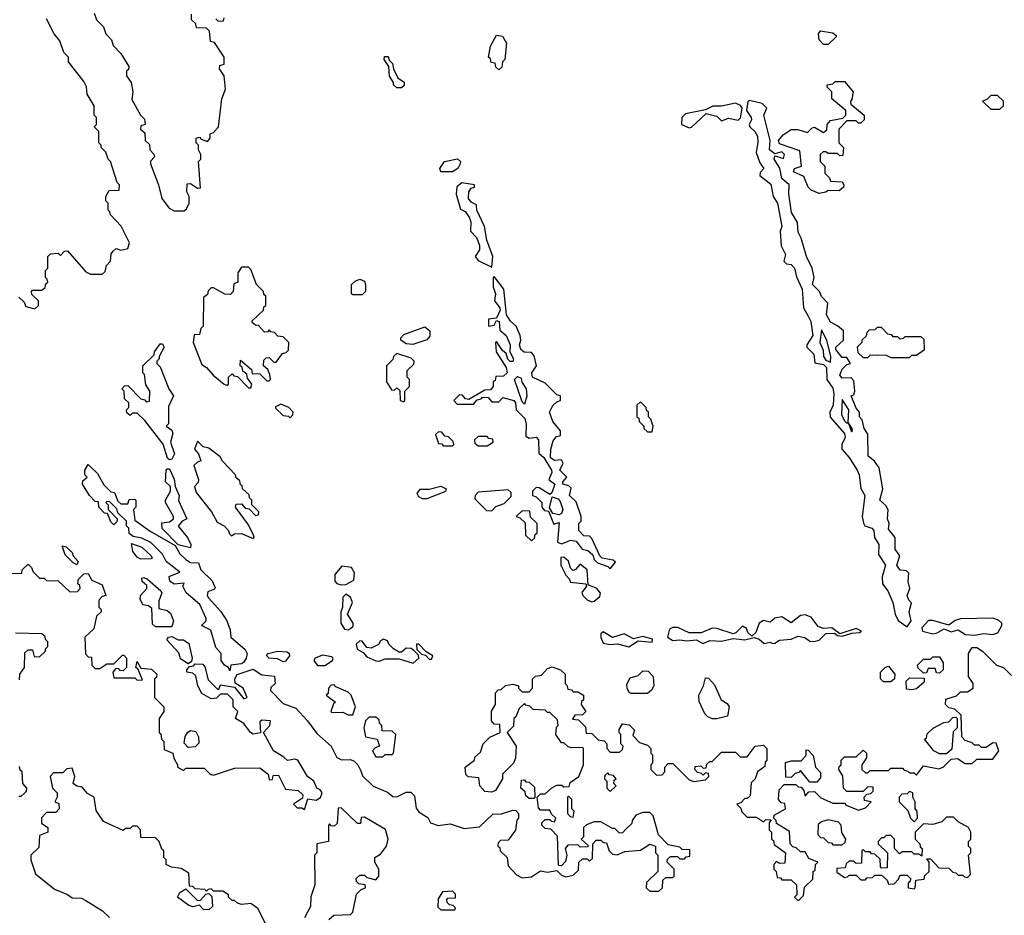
# Model space of a CAD drawing. Extents: x 2769579 to 2883812, y 684207 to 828660.
# Tile 438 of 505: x 2810299 to 2814544, y 812136 to 815996. Entities that reach past the tile are written whole.
import ezdxf

# ---------------------------------------------------------------- set-up
doc = ezdxf.new("R2010")
doc.units = 0

msp = doc.modelspace()

# ---------------------------------------------------------------- linework, layer by layer
at = {"layer": '0CON02XD'}
for points in [[(2810620, 816025), (2810630, 815995), (2810660, 815965), (2810670, 815935), (2810695, 815910), (2810702.5, 815885), (2810735, 815850), (2810770, 815795), (2810768.3, 815781.7), (2810760, 815775), (2810760, 815755), (2810780, 815725), (2810787.5, 815685), (2810783, 815653), (2810820, 815585), (2810837, 815567), (2810840, 815545), (2810821.7, 815538.3), (2810820, 815525), (2810838.3, 815508.3), (2810840, 815475), (2810858.3, 815458.3), (2810860, 815435), (2810877, 815417), (2810880, 815405), (2810863, 815387), (2810862.5, 815375), (2810897.5, 815285), (2810912.5, 815225), (2810943.6, 815183.6), (2810965, 815172.5), (2811007.5, 815172.5), (2811018.3, 815181.7), (2811030, 815205), (2811030, 815235), (2811020, 815255), (2811021.7, 815288.3), (2811035, 815290), (2811065, 815270), (2811078.3, 815271.7), (2811070, 815385), (2811080, 815395), (2811080, 815415), (2811070, 815435), (2811070, 815455), (2811060, 815465), (2811060, 815485), (2811075, 815490), (2811081.7, 815481.7), (2811108.3, 815471.7), (2811120, 815485), (2811120, 815505), (2811135, 815510), (2811156.7, 815535), (2811170, 815655), (2811187, 815697), (2811180, 815755), (2811160, 815785), (2811161.7, 815798.3), (2811180, 815805), (2811180, 815835), (2811138.3, 815898.3), (2811121.7, 815901.7), (2811117, 815947), (2811105, 815960), (2811061.7, 815961.7), (2811058.3, 815978.3), (2811040, 815995), (2811040, 816020)], [(2810295, 814800), (2810318.3, 814778.3), (2810325, 814760), (2810365, 814750), (2810380, 814765), (2810380, 814785), (2810351.7, 814811.7), (2810350, 814825), (2810355, 814830), (2810395, 814830), (2810408.3, 814841.7), (2810411.7, 814858.3), (2810420, 814865), (2810418.3, 814878.3), (2810410, 814885), (2810410, 814915), (2810420, 814925), (2810420, 814975), (2810432.5, 814987.5), (2810465, 814990), (2810475, 814980), (2810491.7, 814998.3), (2810505, 815000), (2810585, 814910), (2810605, 814900), (2810655, 814900), (2810668.3, 814911.7), (2810673, 814937), (2810690, 814955), (2810693, 814987), (2810701.7, 814998.3), (2810715, 815010), (2810735, 815002.5), (2810765, 815010), (2810772.5, 815035), (2810737, 815107), (2810690, 815155), (2810688.3, 815168.3), (2810680, 815175), (2810680, 815205), (2810670, 815215), (2810670, 815235), (2810685, 815260), (2810728.3, 815261.7), (2810730, 815285), (2810720, 815295), (2810690, 815385), (2810680, 815395), (2810670, 815425), (2810650, 815445), (2810650, 815455), (2810640, 815465), (2810640, 815515), (2810620, 815535), (2810630, 815545), (2810630, 815575), (2810620, 815585), (2810620, 815625), (2810590, 815675), (2810587, 815707), (2810575, 815730), (2810510, 815815), (2810510, 815835), (2810490, 815855), (2810472.5, 815905), (2810447.5, 815935), (2810415, 816000)], [(2811145, 816000), (2811155, 815990), (2811178.3, 815991.7), (2811180, 816005)], [(2813785, 815890), (2813765, 815890), (2813745, 815910), (2813742.5, 815935), (2813751.7, 815948.3), (2813805, 815940), (2813818.3, 815928.3), (2813818.3, 815921.7), (2813785, 815890)], [(2812365, 815780), (2812351.7, 815791.7), (2812348.3, 815808.3), (2812331.7, 815811.7), (2812328.3, 815828.3), (2812320, 815835), (2812328.3, 815881.7), (2812355, 815930), (2812380, 815925), (2812397.5, 815895), (2812390, 815825), (2812380, 815815), (2812378.3, 815791.7), (2812365, 815780)], [(2811945, 815702.5), (2811925, 815702.5), (2811910, 815715), (2811910, 815725), (2811893, 815753), (2811890, 815795), (2811870, 815825), (2811871.7, 815838.3), (2811888.3, 815838.3), (2811891.7, 815821.7), (2811907, 815807), (2811910, 815785), (2811930, 815745), (2811957, 815727), (2811957, 815713), (2811945, 815702.5)], [(2813745, 815247.5), (2813711.2, 815261.2), (2813697.5, 815275), (2813680, 815320), (2813635, 815340), (2813640, 815355), (2813670, 815365), (2813661.7, 815431.7), (2813575, 815461.2), (2813570, 815475), (2813590.5, 815499.5), (2813625, 815523.3), (2813653, 815523), (2813695, 815510), (2813715, 815530), (2813725, 815532.5), (2813765, 815510), (2813778.3, 815521.7), (2813780, 815545), (2813795, 815562.5), (2813848.3, 815571.7), (2813860, 815585), (2813860, 815605), (2813800, 815655), (2813800, 815685), (2813780, 815705), (2813780, 815715), (2813805, 815720), (2813815, 815730), (2813855, 815730), (2813892.5, 815685), (2813887, 815653), (2813880, 815645), (2813881.7, 815631.7), (2813940, 815585), (2813940, 815565), (2813925, 815550), (2813915, 815550), (2813905, 815560), (2813865, 815560), (2813830, 815525), (2813830, 815465), (2813850, 815445), (2813848.3, 815411.7), (2813835, 815410), (2813825, 815420), (2813785, 815420), (2813775, 815427.5), (2813763, 815427), (2813750, 815415), (2813750, 815385), (2813770, 815365), (2813770, 815335), (2813790, 815315), (2813795, 815300), (2813845, 815297.5), (2813852.5, 815285), (2813850, 815275), (2813831.7, 815258.3), (2813785, 815260), (2813775, 815252.5), (2813745, 815247.5)], [(2814125, 813380), (2814142.5, 813405), (2814133.1, 813445), (2814143.8, 813483.8), (2814132, 813495), (2814124.4, 813515), (2814136.7, 813545), (2814130, 813575), (2814131.7, 813611.7), (2814121.7, 813621.7), (2814095, 813623.8), (2814080.6, 813645), (2814093.8, 813685), (2814072.9, 813715), (2814073.3, 813765), (2814045, 813800), (2814047.5, 813825), (2814040, 813845), (2814043.3, 813883.3), (2814033, 813903), (2814006.7, 813925), (2814020, 813975), (2814003.8, 814065), (2813983.9, 814093.9), (2813957.5, 814115), (2813955, 814210), (2813940, 814235), (2813931.7, 814271.7), (2813920, 814285), (2813920, 814305), (2813905, 814322.5), (2813883.3, 814375), (2813895, 814380), (2813900, 814395), (2813895, 814440), (2813883, 814453), (2813845, 814452), (2813834.3, 814465), (2813845, 814490), (2813865, 814510), (2813880, 814515), (2813865, 814540), (2813845, 814540), (2813817.5, 814575), (2813817.5, 814585), (2813850, 814615), (2813850, 814655), (2813825, 814677.5), (2813795, 814692.5), (2813777.5, 814725), (2813782.5, 814775), (2813755, 814803.3), (2813746.7, 814825), (2813716.2, 814855), (2813724, 814885), (2813716, 814925), (2813691.4, 814975), (2813668.6, 815055), (2813655, 815080), (2813652.1, 815122.1), (2813625.7, 815165.7), (2813614.2, 815245.8), (2813616.7, 815285), (2813585, 815312.5), (2813575.8, 815355.8), (2813551.2, 815395), (2813555, 815410), (2813591.7, 815398.3), (2813596.7, 815415), (2813585, 815426.2), (2813555, 815417.5), (2813531.2, 815435), (2813533.8, 815475), (2813507.5, 815585), (2813520, 815615), (2813500, 815635), (2813445, 815647.5), (2813438.3, 815641.7), (2813432.5, 815605), (2813452.5, 815575), (2813454, 815565), (2813443.3, 815545), (2813446.2, 815535), (2813468.8, 815515), (2813480, 815495), (2813481.7, 815468.3), (2813473.6, 815423.6), (2813489.3, 815379.3), (2813506.7, 815355), (2813491.7, 815338.3), (2813490, 815325), (2813536.9, 815286.9), (2813547.1, 815235), (2813565.6, 815205), (2813584, 815105), (2813578, 815085), (2813581.7, 815021.7), (2813600, 814985), (2813593.3, 814955), (2813604.2, 814944.2), (2813625, 814940.8), (2813639.4, 814925), (2813647.9, 814887.9), (2813672.9, 814835), (2813678.8, 814755), (2813698.1, 814718.1), (2813709.2, 814695), (2813718.1, 814635), (2813692.5, 814595), (2813692.5, 814585), (2813722.5, 814555), (2813727, 814517), (2813765, 814510.6), (2813776.9, 814496.9), (2813779.2, 814445), (2813805, 814408.8), (2813809.5, 814385), (2813806, 814335), (2813791.2, 814305), (2813793.6, 814283.6), (2813855, 814212.5), (2813857.5, 814195), (2813843.8, 814165), (2813843.8, 814145), (2813875, 814110), (2813910, 814055), (2813918.1, 814035), (2813925.9, 813975.9), (2813942, 813945), (2813931.2, 813855), (2813936.1, 813826.1), (2813942.5, 813815), (2813973.3, 813805), (2813980.8, 813795), (2813984.4, 813764.4), (2814002.5, 813735), (2814001.2, 813691.2), (2814031.2, 813645), (2814017.5, 813595), (2814018.8, 813565), (2814041.2, 813535), (2814063.9, 813483.9), (2814073.3, 813435), (2814086.4, 813406.4), (2814125, 813380)], [(2814525, 815610), (2814540, 815625), (2814540, 815645), (2814515, 815670), (2814485, 815670), (2814468.3, 815651.7), (2814450, 815645), (2814485, 815610), (2814525, 815610)], [(2813185, 815530), (2813195, 815532.5), (2813258.3, 815591.7), (2813305, 815580), (2813325, 815560), (2813355, 815571.2), (2813396.7, 815563.3), (2813406.4, 815573.6), (2813413.3, 815615), (2813406.7, 815626.7), (2813385, 815636.2), (2813325, 815623.8), (2813287, 815623), (2813255, 815607.5), (2813170, 815590), (2813153.3, 815575), (2813152.5, 815545), (2813185, 815530)], [(2812165, 815340), (2812115, 815340), (2812110, 815355), (2812130, 815385), (2812187, 815397), (2812200, 815385), (2812197.5, 815375), (2812187.5, 815355), (2812165, 815340)], [(2812335, 814930), (2812338.8, 814975), (2812313.6, 815046.4), (2812303.3, 815105), (2812270, 815175), (2812268.3, 815198.3), (2812245, 815210), (2812233.8, 815225), (2812236, 815254), (2812245, 815270), (2812260, 815275), (2812260, 815285), (2812205, 815292.5), (2812184.1, 815275.9), (2812180.8, 815245), (2812200, 815180), (2812219.3, 815169.3), (2812236.7, 815145), (2812243.3, 815125), (2812242, 815085), (2812268.3, 815058.3), (2812282, 815025), (2812280.8, 815005), (2812262, 814975), (2812275, 814958), (2812335, 814930)], [(2811295, 814410), (2811300, 814425), (2811281.7, 814451.7), (2811278.3, 814468.3), (2811261.7, 814481.7), (2811258.3, 814498.3), (2811250, 814505), (2811251.7, 814528.3), (2811298.3, 814488.3), (2811301.7, 814471.7), (2811335, 814470), (2811365, 814440), (2811375, 814440), (2811380, 814445), (2811377, 814467), (2811368.3, 814488.3), (2811350, 814505), (2811351.7, 814528.3), (2811361.7, 814538.3), (2811375, 814540), (2811395, 814520), (2811405, 814520), (2811431.7, 814558.3), (2811448.3, 814561.7), (2811458.3, 814571.7), (2811460, 814605), (2811435, 814630), (2811411.7, 814631.7), (2811398.3, 814648.3), (2811381.7, 814651.7), (2811375, 814660), (2811368.3, 814651.7), (2811355, 814650), (2811328.3, 814678.3), (2811315, 814680), (2811301.7, 814691.7), (2811301.7, 814698.3), (2811350, 814745), (2811351.7, 814758.3), (2811360, 814765), (2811360, 814805), (2811351.7, 814811.7), (2811350, 814825), (2811320, 814855), (2811295, 814920), (2811285, 814930), (2811255, 814930), (2811240, 814905), (2811240, 814865), (2811221.7, 814858.3), (2811220, 814825), (2811208.3, 814811.7), (2811183, 814813), (2811135, 814840), (2811125, 814840), (2811111.7, 814828.3), (2811108.3, 814811.7), (2811091.7, 814798.3), (2811090, 814675), (2811080, 814665), (2811075, 814640), (2811051.7, 814638.3), (2811047.5, 814605), (2811085, 814510), (2811105, 814497.5), (2811133.6, 814463.6), (2811180, 814425), (2811195, 814420), (2811200, 814425), (2811200, 814455), (2811215, 814470), (2811221.7, 814461.7), (2811238.3, 814458.3), (2811285, 814410), (2811295, 814410)], [(2811775, 814810), (2811735, 814810), (2811730, 814815), (2811730, 814855), (2811745, 814870), (2811765, 814877.5), (2811785, 814870), (2811790, 814855), (2811790, 814825), (2811775, 814810)], [(2812845, 813630), (2812868.3, 813658.3), (2812857, 813667), (2812810, 813675), (2812800, 813685), (2812765, 813760), (2812755, 813770), (2812731.7, 813771.7), (2812710, 813795), (2812710, 813825), (2812720, 813835), (2812720, 813855), (2812698.3, 813918.3), (2812670, 813945), (2812677, 813977), (2812667, 813987), (2812640, 813995), (2812640, 814005), (2812657.5, 814025), (2812627.5, 814055), (2812642.5, 814085), (2812635, 814100), (2812605, 814096.2), (2812588, 814108), (2812588.8, 814145), (2812598.3, 814181.7), (2812611.7, 814198.3), (2812630, 814205), (2812630, 814225), (2812597.5, 814265), (2812582.5, 814305), (2812597, 814333), (2812615, 814350), (2812630, 814355), (2812630, 814375), (2812615, 814380), (2812565, 814430), (2812510, 814455), (2812507.5, 814475), (2812527.5, 814505), (2812517, 814547), (2812505, 814562.5), (2812473.9, 814563.9), (2812460, 814575), (2812454, 814595), (2812460, 814615), (2812456.7, 814635), (2812440, 814675), (2812415, 814696.7), (2812398, 814725), (2812386.7, 814835), (2812345, 814890), (2812340, 814885), (2812340, 814845), (2812350, 814815), (2812346.2, 814785), (2812368.8, 814755), (2812370, 814745), (2812355, 814710), (2812320, 814705), (2812320, 814675), (2812345, 814680), (2812355, 814700), (2812366.1, 814696.1), (2812368.3, 814658.3), (2812396.2, 814635), (2812413.8, 814595), (2812412.5, 814565), (2812427.5, 814535), (2812425, 814523.3), (2812413, 814523), (2812403, 814533), (2812397, 814557), (2812380.7, 814570.7), (2812355, 814610), (2812350, 814605), (2812352.5, 814565), (2812397, 814497), (2812400, 814475), (2812385, 814460), (2812351.7, 814458.3), (2812348.3, 814441.7), (2812340, 814435), (2812340, 814415), (2812328.3, 814401.7), (2812305, 814400), (2812235, 814360), (2812221.7, 814361.7), (2812208.3, 814378.3), (2812195, 814380), (2812170, 814355), (2812185, 814340), (2812255, 814340), (2812271.7, 814358.3), (2812288.3, 814361.7), (2812295, 814370), (2812318.3, 814368.3), (2812335, 814350), (2812365, 814350), (2812382.5, 814367.5), (2812430, 814355), (2812436.7, 814345), (2812440, 814315), (2812477.5, 814277.5), (2812483, 814253), (2812481.7, 814201.7), (2812495, 814192.5), (2812525, 814196.7), (2812536.1, 814186.1), (2812537.5, 814127.5), (2812558.8, 814108.8), (2812591.2, 814055), (2812593.3, 814045), (2812580, 814015), (2812606.7, 813995), (2812593, 813957), (2812585, 813950), (2812538.3, 813978.3), (2812525, 813980), (2812510, 813965), (2812510, 813945), (2812525, 813940), (2812550, 813915), (2812550, 813895), (2812561.7, 813881.7), (2812578.3, 813878.3), (2812601.7, 813821.7), (2812625, 813830), (2812617.5, 813745), (2812635, 813737.5), (2812675, 813753.3), (2812698.3, 813748.3), (2812724, 813714), (2812748.8, 813708.8), (2812769.3, 813689.3), (2812775, 813670), (2812790, 813655), (2812835, 813640), (2812845, 813630)], [(2811993.6, 814596.4), (2811965, 814598.8), (2811942.5, 814615), (2811942.5, 814625), (2811955, 814640), (2812045, 814673.3), (2812066.7, 814655), (2812067.7, 814632.3), (2812055, 814616.7), (2812015, 814603.3), (2811993.6, 814596.4)], [(2814135, 814540), (2814145, 814550), (2814165, 814550), (2814200, 814575), (2814198.3, 814618.3), (2814185, 814630), (2814115, 814630), (2814108.3, 814621.7), (2814095, 814620), (2814085, 814630), (2814065, 814630), (2814058.3, 814638.3), (2814041.7, 814641.7), (2814015, 814670), (2813995, 814670), (2813985, 814660), (2813961.7, 814658.3), (2813951.7, 814648.3), (2813948.3, 814631.7), (2813930, 814615), (2813930, 814605), (2813910, 814585), (2813911.7, 814561.7), (2813935, 814540), (2813955, 814540), (2813965, 814550), (2813995, 814552.5), (2814035, 814550), (2814055, 814540), (2814135, 814540)], [(2813795, 814520), (2813795.8, 814545), (2813778.8, 814615), (2813755, 814660), (2813748.8, 814605), (2813762.3, 814572.3), (2813764.2, 814545), (2813775, 814529.2), (2813795, 814520)], [(2810945, 814100), (2810937, 814107), (2810917, 814167), (2810839.3, 814269.3), (2810805, 814300), (2810785, 814300), (2810775, 814290), (2810761.7, 814301.7), (2810760, 814315), (2810770, 814325), (2810770, 814345), (2810751.7, 814361.7), (2810750, 814395), (2810740, 814405), (2810751.7, 814418.3), (2810765, 814420), (2810821.7, 814361.7), (2810838.3, 814358.3), (2810845, 814350), (2810858.3, 814351.7), (2810860, 814395), (2810843, 814423), (2810837, 814467), (2810830, 814475), (2810830, 814505), (2810878.3, 814551.7), (2810880, 814565), (2810905, 814600), (2810915, 814600), (2810922.5, 814585), (2810900, 814545), (2810900, 814535), (2810890, 814525), (2810890, 814515), (2810905, 814500), (2810942.5, 814405), (2810962.5, 814375), (2810940.7, 814329.3), (2810940, 814255), (2810930, 814245), (2810955, 814227.5), (2810960, 814215), (2810950, 814175), (2810966.2, 814125), (2810955, 814102.5), (2810945, 814100)], [(2811955, 814350), (2811960, 814355), (2811960, 814395), (2811980, 814415), (2811980, 814445), (2811970, 814455), (2811970, 814485), (2811998.3, 814511.7), (2812000, 814525), (2811987, 814537), (2811925, 814557.5), (2811910, 814545), (2811908.3, 814531.7), (2811880, 814505), (2811880, 814435), (2811901.7, 814401.7), (2811915, 814400), (2811925, 814410), (2811938.3, 814398.3), (2811940, 814355), (2811955, 814350)], [(2812475, 814340), (2812465, 814350), (2812432.5, 814445), (2812445, 814458.8), (2812460.7, 814450.7), (2812463.8, 814433.8), (2812482.5, 814405), (2812485.9, 814374.1), (2812475, 814340)], [(2811465, 814280), (2811477, 814293), (2811477.5, 814305), (2811460, 814325), (2811425, 814340), (2811401.7, 814328.3), (2811401.7, 814321.7), (2811435, 814290), (2811457.5, 814287.5), (2811465, 814280)], [(2813025, 814220), (2813030, 814245), (2813020, 814275), (2813010, 814285), (2813010, 814305), (2813001.7, 814311.7), (2813000, 814325), (2812975, 814350), (2812960, 814335), (2812960, 814285), (2812968.3, 814278.3), (2812970, 814265), (2812990, 814245), (2812990, 814235), (2813005, 814220), (2813025, 814220)], [(2813885, 814220), (2813890, 814225), (2813887.5, 814235), (2813870, 814260), (2813873.8, 814315), (2813845, 814360), (2813841.2, 814295), (2813855, 814267.5), (2813865, 814257.5), (2813870, 814260), (2813885, 814220)], [(2812165, 814160), (2812170, 814165), (2812168.3, 814178.3), (2812148.3, 814198.3), (2812131.7, 814201.7), (2812118.3, 814218.3), (2812105, 814220), (2812091.7, 814208.3), (2812105, 814170), (2812118.3, 814168.3), (2812125, 814160), (2812165, 814160)], [(2812315, 814160), (2812340, 814175), (2812338.3, 814188.3), (2812321.7, 814191.7), (2812315, 814200), (2812275, 814200), (2812260, 814185), (2812261.7, 814171.7), (2812275, 814160), (2812315, 814160)], [(2811305, 813760), (2811310, 813765), (2811307.5, 813775), (2811285, 813820), (2811230, 813895), (2811231.7, 813908.3), (2811255, 813910), (2811271.7, 813891.7), (2811288.3, 813888.3), (2811315, 813860), (2811328.3, 813861.7), (2811330, 813875), (2811300, 813905), (2811300, 813925), (2811290, 813935), (2811288.3, 813948.3), (2811260, 813975), (2811258.3, 813988.3), (2811251.7, 813991.7), (2811248.3, 814008.3), (2811231.7, 814021.7), (2811230, 814035), (2811173.6, 814093.6), (2811163, 814113), (2811115, 814150), (2811090, 814155), (2811065, 814180), (2811052.5, 814145), (2811070, 814125), (2811080, 814095), (2811065, 814090), (2811050, 814075), (2811070, 814015), (2811068.3, 814001.7), (2811052.5, 813985), (2811059.3, 813959.3), (2811126.7, 813875), (2811150.7, 813830.7), (2811180, 813815), (2811200, 813795), (2811201.7, 813781.7), (2811211.7, 813771.7), (2811225, 813780), (2811255, 813782.5), (2811305, 813760)], [(2811205, 813190), (2811200, 813205), (2811182.5, 813215), (2811167.5, 813235), (2811167.5, 813265), (2811145, 813290), (2811122.5, 813365), (2811082.5, 813385), (2811102.5, 813405), (2811103.3, 813415), (2811075.8, 813475.8), (2811016.4, 813526.4), (2811002.5, 813555), (2811008.3, 813568.3), (2810965, 813563.3), (2810946.4, 813576.4), (2810943.6, 813596.4), (2810990, 813615), (2810930.7, 813660.7), (2810915, 813692.5), (2810865, 813742.5), (2810825, 813762.5), (2810788.3, 813768.3), (2810771.7, 813781.7), (2810770, 813805), (2810760, 813815), (2810760, 813835), (2810721.7, 813871.7), (2810718.3, 813888.3), (2810688.3, 813918.3), (2810675, 813920), (2810670, 813915), (2810680, 813905), (2810680, 813885), (2810720, 813845), (2810718.3, 813831.7), (2810705, 813820), (2810691.7, 813831.7), (2810678.3, 813868.3), (2810665, 813870), (2810640, 813895), (2810638.3, 813918.3), (2810625, 813920), (2810600, 813945), (2810570, 813995), (2810571.7, 814008.3), (2810590, 814025), (2810580, 814035), (2810580, 814055), (2810595, 814080), (2810635, 814040), (2810661.7, 813991.7), (2810691.7, 813961.7), (2810708.3, 813958.3), (2810721.7, 813921.7), (2810735, 813910), (2810765, 813910), (2810771.7, 813928.3), (2810795, 813930), (2810800, 813925), (2810800, 813895), (2810790, 813885), (2810795, 813840), (2810861.7, 813791.7), (2810970, 813730), (2810990, 813695), (2811015, 813670), (2811035, 813656.7), (2811070, 813655), (2811080, 813625), (2811128.3, 813578.3), (2811141.7, 813548.3), (2811138.3, 813541.7), (2811110, 813530), (2811107.5, 813515), (2811113.3, 813505), (2811166.2, 813446.2), (2811192.5, 813405), (2811207, 813367), (2811210, 813335), (2811271.7, 813281.7), (2811280, 813265), (2811276, 813244), (2811263.9, 813226.1), (2811255, 813220), (2811210, 813215), (2811205, 813190)], [(2811035, 813720), (2810982.5, 813732.5), (2810913, 813803), (2810911.7, 813828.3), (2810945, 813832.5), (2810962.5, 813845), (2810962.5, 813855), (2810927.5, 813915), (2810927.5, 813925), (2810950, 813965), (2810950, 813985), (2810927.5, 814005), (2810930, 814055), (2810935, 814060), (2810945, 814060), (2810965.8, 814015.8), (2810970, 813985), (2810986.4, 813946.4), (2810983.6, 813923.6), (2811020, 813845), (2811000, 813835), (2810983, 813813), (2811022.5, 813765), (2811037.5, 813735), (2811035, 813720)], [(2812055, 813931.2), (2812035, 813931.2), (2812019.3, 813939.3), (2812013.3, 813955), (2812025, 813972.5), (2812065, 813973.3), (2812115, 813986.2), (2812137.5, 813975), (2812135, 813962.5), (2812055, 813931.2)], [(2812335, 813880), (2812351.7, 813898.3), (2812388.3, 813911.7), (2812418.3, 813941.7), (2812418.3, 813958.3), (2812405, 813970), (2812275, 813960), (2812262.5, 813945), (2812261.7, 813931.7), (2812311.7, 813881.7), (2812335, 813880)], [(2812625, 813862.5), (2812597.5, 813867.5), (2812582.5, 813892.5), (2812595, 813940), (2812620.7, 813930.7), (2812629.5, 813919.5), (2812641.2, 813885), (2812635, 813867.5), (2812625, 813862.5)], [(2812505, 813750), (2812518.3, 813761.7), (2812521.7, 813778.3), (2812530, 813785), (2812530, 813825), (2812501.7, 813851.7), (2812498.3, 813878.3), (2812465, 813880), (2812440, 813855), (2812455, 813850), (2812478.3, 813828.3), (2812480, 813775), (2812505, 813750)], [(2810821.7, 813671.7), (2810805, 813680), (2810786.7, 813705), (2810781.7, 813738.3), (2810825, 813722.5), (2810866.4, 813686.4), (2810870, 813675), (2810865, 813672.5), (2810821.7, 813671.7)], [(2810545, 813647.5), (2810530, 813655), (2810495, 813690), (2810481.7, 813728.3), (2810500, 813725), (2810525, 813700), (2810530, 813685), (2810551.7, 813661.7), (2810545, 813647.5)], [(2810255, 813610), (2810308.3, 813611.7), (2810310, 813625), (2810335, 813650), (2810350, 813635), (2810357, 813617), (2810385, 813590), (2810405, 813590), (2810415, 813580), (2810465, 813577.5), (2810515, 813530), (2810548.3, 813531.7), (2810560, 813545), (2810558.3, 813558.3), (2810550, 813565), (2810552.5, 813585), (2810575, 813607.5), (2810595, 813610), (2810610.7, 813580.7), (2810655, 813560), (2810670, 813515), (2810655, 813510), (2810640, 813495), (2810640, 813465), (2810650, 813455), (2810650, 813445), (2810630, 813425), (2810618.3, 813371.7), (2810580, 813335), (2810583, 813263), (2810595, 813250), (2810608.3, 813248.3), (2810610, 813215), (2810625, 813200), (2810645, 813200), (2810675, 813220), (2810705, 813220), (2810741.7, 813258.3), (2810748.3, 813258.3), (2810760, 813245), (2810760, 813205), (2810745, 813190), (2810731.7, 813191.7), (2810725, 813200), (2810711.7, 813198.3), (2810700, 813185), (2810705, 813160), (2810795, 813160), (2810805, 813150), (2810828.3, 813151.7), (2810808.3, 813198.3), (2810800, 813205), (2810805, 813230), (2810821.7, 813201.7), (2810867, 813197), (2810890, 813175), (2810888.3, 813161.7), (2810880, 813155), (2810880, 813075), (2810920, 813035), (2810920, 813015), (2810900, 812985), (2810900, 812925), (2810908.3, 812918.3), (2810910, 812895), (2810920, 812885), (2810921.7, 812851.7), (2810960, 812835), (2810963, 812813), (2810980, 812785), (2810980, 812775), (2811005, 812760), (2811015, 812770), (2811095, 812770), (2811120, 812745), (2811135, 812740), (2811225, 812770), (2811335, 812772.5), (2811370, 812745), (2811375, 812720), (2811388.3, 812721.7), (2811391.7, 812738.3), (2811415, 812740), (2811445, 812680), (2811500, 812675), (2811520, 812655), (2811518.3, 812641.7)], [(2812765, 813487.5), (2812775, 813490), (2812800, 813510), (2812802.5, 813525), (2812787.5, 813545), (2812750, 813560), (2812745.8, 813625.8), (2812715, 813650), (2812695, 813627.5), (2812683, 813623), (2812673, 813633), (2812665, 813662.5), (2812645, 813680), (2812631.7, 813678.3), (2812632.5, 813645), (2812653, 813603), (2812670, 813585), (2812671.7, 813571.7), (2812740, 813565), (2812742.5, 813555), (2812723, 813527), (2812726.7, 813515), (2812745, 813496.2), (2812765, 813487.5)], [(2811685, 813560), (2811705, 813562.5), (2811739.3, 813580.7), (2811743, 813613), (2811730, 813635), (2811688.3, 813641.7), (2811657.5, 813605), (2811657, 813577), (2811666.4, 813566.4), (2811685, 813560)], [(2810955, 813380), (2810885, 813380), (2810871.7, 813391.7), (2810868.3, 813458.3), (2810855, 813470), (2810830, 813475), (2810818.3, 813498.3), (2810820, 813515), (2810847.5, 813545), (2810847.5, 813557.5), (2810827.5, 813575), (2810825, 813590), (2810835, 813592.5), (2810850, 813585), (2810907.5, 813535), (2810912.5, 813525), (2810898.3, 813491.7), (2810898.3, 813458.3), (2810935, 813450), (2810948.8, 813438.8), (2810962.5, 813405), (2810955, 813380)], [(2811715, 813366.7), (2811725, 813372.5), (2811737, 813383), (2811736.7, 813395), (2811712.5, 813435), (2811733.3, 813485), (2811725, 813507.5), (2811705, 813520), (2811692.9, 813507.1), (2811691.2, 813465), (2811683, 813443), (2811683.8, 813396.2), (2811699.3, 813369.3), (2811715, 813366.7)], [(2813545, 813307.5), (2813555, 813310), (2813575, 813322.5), (2813625, 813326.7), (2813655, 813338.8), (2813683.9, 813333.9), (2813705, 813317.5), (2813723, 813317), (2813745, 813322.5), (2813775, 813351.2), (2813811.7, 813351.7), (2813825, 813342.5), (2813845, 813340), (2813887, 813353), (2813920, 813355), (2813928.3, 813361.7), (2813905, 813372.5), (2813835, 813350), (2813800, 813375), (2813765, 813372.5), (2813741.7, 813381.7), (2813710.8, 813420.8), (2813685, 813432), (2813665, 813428.8), (2813625, 813397.5), (2813585, 813422.5), (2813555, 813417.5), (2813535, 813400), (2813505, 813407.5), (2813487.5, 813395), (2813473.3, 813355), (2813455, 813340), (2813437.5, 813355), (2813432.5, 813372.5), (2813415, 813382.5), (2813386.4, 813353.6), (2813375, 813350), (2813305, 813372.5), (2813285, 813373.3), (2813236.4, 813353.6), (2813185, 813353.3), (2813136.4, 813376.4), (2813115, 813377.5), (2813100, 813370), (2813092.5, 813335), (2813115, 813321.2), (2813145, 813324.3), (2813175, 813318.8), (2813215, 813324), (2813245, 813307.5), (2813275, 813320.8), (2813325, 813318), (2813375, 813330), (2813425, 813323.8), (2813465, 813333.3), (2813487, 813327), (2813508.3, 813308.3), (2813535, 813313.3), (2813545, 813307.5)], [(2814415, 813344), (2814455, 813351.2), (2814495, 813346.7), (2814515.9, 813354.1), (2814533.3, 813385), (2814532.5, 813395), (2814518.3, 813408.3), (2814495, 813416.7), (2814355, 813413.8), (2814332.5, 813407.5), (2814305, 813387.5), (2814235, 813407.5), (2814217, 813407), (2814187.5, 813375), (2814191.7, 813361.7), (2814235, 813350), (2814255, 813354), (2814285, 813371.2), (2814315, 813357.5), (2814345, 813366.2), (2814376.1, 813346.1), (2814415, 813344)], [(2810298.3, 813151.7), (2810300, 813175), (2810320, 813205), (2810321.7, 813268.3), (2810335, 813280), (2810355, 813280), (2810361.7, 813251.7), (2810385, 813250), (2810410, 813275), (2810410, 813285), (2810420, 813295), (2810420, 813315), (2810410, 813325), (2810408.3, 813338.3), (2810395, 813350), (2810281.7, 813351.7)], [(2812925, 813293.3), (2812965, 813320), (2813025, 813313.3), (2813027, 813327), (2812985, 813337.5), (2812945, 813327.5), (2812905, 813350), (2812855, 813333.3), (2812815, 813357.5), (2812805, 813350), (2812803.9, 813333.9), (2812815, 813310), (2812845, 813303.8), (2812876.1, 813306.1), (2812925, 813293.3)], [(2811025, 813220), (2810991.7, 813241.7), (2810985, 813267.5), (2810933, 813323), (2810940, 813335), (2810955, 813337.5), (2810983, 813323), (2811005, 813323.3), (2811028.3, 813308.3), (2811043.3, 813245), (2811040, 813230), (2811025, 813220)], [(2811995, 813223.3), (2812020, 813245), (2812018.3, 813258.3), (2811998.3, 813278.3), (2811987, 813287), (2811965, 813287.5), (2811945, 813270), (2811935, 813270), (2811910, 813285), (2811890, 813305), (2811885, 813320), (2811867, 813327), (2811855, 813320), (2811846.4, 813303.6), (2811815, 813287.5), (2811795, 813290), (2811775, 813317.5), (2811765, 813320), (2811750, 813305), (2811753.6, 813283.6), (2811779.3, 813269.3), (2811795, 813250), (2811833.8, 813233.8), (2811848.3, 813231.7), (2811875, 813242.5), (2811935, 813242.5), (2811995, 813223.3)], [(2812075, 813240), (2812080, 813255), (2812051.7, 813271.7), (2812020, 813305), (2812010, 813305), (2812011.7, 813281.7), (2812031.7, 813261.7), (2812048.3, 813258.3), (2812065, 813240), (2812075, 813240)], [(2811435, 813228.8), (2811411.2, 813241.2), (2811374.2, 813244.2), (2811363.6, 813256.4), (2811370, 813265), (2811410, 813275), (2811452.3, 813272.3), (2811461.2, 813265), (2811462, 813255), (2811445, 813231.2), (2811435, 813228.8)], [(2813600, 812595), (2813598.3, 812618.3), (2813581.7, 812621.7), (2813570, 812635), (2813573, 812677), (2813595, 812700), (2813645, 812700), (2813655, 812690), (2813668.3, 812688.3), (2813680, 812675), (2813685, 812650), (2813701.7, 812668.3), (2813725, 812670), (2813753, 812643), (2813805, 812620), (2813855, 812620), (2813861.7, 812611.7), (2813915, 812590), (2813945, 812600), (2813970, 812625), (2813941.7, 812631.7), (2813940, 812645), (2813951.7, 812658.3), (2813968.3, 812661.7), (2813978.3, 812671.7), (2813978.3, 812688.3), (2813955, 812690), (2813935, 812670), (2813865, 812670), (2813850, 812685), (2813847, 812737), (2813830, 812765), (2813831.7, 812778.3), (2813840, 812785), (2813840, 812805), (2813855, 812820), (2813905, 812820), (2813935, 812847.5), (2813950, 812835), (2813950, 812815), (2813930, 812785), (2813930, 812765), (2813945, 812750), (2813955, 812750), (2813965, 812760), (2814045, 812760), (2814055, 812770), (2814105, 812770), (2814111.7, 812761.7), (2814128.3, 812758.3), (2814135, 812750), (2814155, 812750), (2814165, 812740), (2814195, 812780), (2814261.7, 812768.3), (2814280, 812775), (2814315, 812810), (2814341.7, 812811.7), (2814375, 812790), (2814405, 812790), (2814425, 812810), (2814495, 812810), (2814520, 812845), (2814508.3, 812878.3), (2814495, 812880), (2814465, 812860), (2814445, 812860), (2814435, 812870), (2814415, 812870), (2814405, 812880), (2814375, 812890), (2814360, 812905), (2814358.3, 812998.3), (2814330, 813025), (2814305, 813030), (2814290, 813045), (2814291.7, 813068.3), (2814338.3, 813081.7), (2814355, 813100), (2814385, 813100), (2814410, 813115), (2814410, 813135), (2814390, 813165), (2814390, 813265), (2814405, 813290), (2814425, 813290), (2814450, 813275), (2814510, 813215), (2814540, 813205), (2814575, 813170)], [(2811518.3, 812641.7), (2811480, 812615), (2811495, 812600), (2811515, 812600), (2811527.5, 812592.5), (2811541.7, 812638.3), (2811577, 812633), (2811596.4, 812643.6), (2811602.5, 812665), (2811595, 812677.5), (2811580, 812685), (2811567.5, 812715), (2811540, 812735), (2811497.5, 812805), (2811485, 812810), (2811453, 812803), (2811438.3, 812818.3), (2811393.3, 812845), (2811350, 812925), (2811377.5, 812955), (2811380, 812975), (2811342.5, 812977.5), (2811335, 812970), (2811337, 812923), (2811305, 812916.7), (2811293.9, 812923.9), (2811265, 812962.5), (2811230, 812985), (2811240, 813015), (2811220, 813035), (2811220, 813065), (2811195, 813090), (2811165, 813090), (2811148.3, 813071.7), (2811125, 813070), (2811085, 813092.5), (2811067.5, 813125), (2811058.3, 813168.3), (2811045, 813180), (2811020, 813185), (2811020, 813195), (2811031.7, 813208.3), (2811048.3, 813211.7), (2811055, 813220), (2811088.3, 813218.3), (2811097, 813207), (2811111.7, 813151.7), (2811151.7, 813111.7), (2811158.3, 813111.7), (2811165, 813130), (2811225, 813120), (2811265, 813070), (2811280, 813075), (2811262.5, 813115), (2811227.5, 813137.5), (2811226.7, 813155), (2811236.4, 813173.6), (2811305, 813197.5), (2811343, 813173), (2811397, 813167), (2811400, 813135), (2811381.7, 813118.3), (2811380, 813105), (2811435, 813050), (2811489.3, 813029.3), (2811540, 812975), (2811580, 812920), (2811642.5, 812865), (2811667, 812817), (2811687, 812807), (2811725, 812807.5), (2811740.7, 812800.7), (2811757.5, 812785), (2811769.3, 812759.3), (2811777, 812737), (2811823.6, 812693.6), (2811885, 812667.5), (2811908.3, 812648.3), (2811925, 812647.5), (2811965, 812667.5), (2811985, 812667.5), (2812001.7, 812651.7), (2812008.3, 812598.3), (2812020.7, 812580.7), (2812058.3, 812558.3), (2812070, 812535), (2812103, 812523), (2812155, 812530), (2812215, 812510), (2812281.7, 812518.3), (2812338.3, 812571.7), (2812376.4, 812573.6), (2812425, 812590), (2812438.3, 812588.3), (2812450, 812575), (2812450, 812555), (2812443, 812547), (2812437, 812503), (2812405, 812460), (2812371.7, 812458.3), (2812361.7, 812448.3), (2812360, 812435), (2812368.3, 812428.3), (2812370, 812415), (2812400, 812385), (2812405, 812350), (2812440.7, 812310.7), (2812465, 812297.5), (2812505, 812302.5), (2812545, 812327.5), (2812575, 812322.5), (2812615, 812330), (2812635, 812310), (2812653, 812303), (2812685, 812310), (2812708.3, 812331.7), (2812710, 812365), (2812725, 812380), (2812745, 812380), (2812755, 812370), (2812768.3, 812381.7), (2812770, 812445), (2812785, 812460), (2812805, 812460), (2812815, 812450), (2812828.3, 812448.3), (2812840, 812415), (2812855, 812400), (2812875, 812397.5), (2812908.3, 812411.7), (2812975, 812417.5), (2813015, 812442.5), (2813040, 812435), (2813040, 812405), (2813050, 812395), (2813050, 812325), (2813001.7, 812278.3), (2813000, 812255), (2813015, 812240), (2813055, 812240), (2813070, 812255), (2813071.7, 812288.3), (2813085, 812300), (2813115, 812300), (2813120, 812305), (2813120, 812335), (2813090, 812365), (2813091.7, 812378.3), (2813105, 812390), (2813135, 812390), (2813145, 812380), (2813165, 812380), (2813171.7, 812388.3), (2813188.3, 812391.7), (2813188.3, 812418.3), (2813155, 812420), (2813145, 812430), (2813095, 812440), (2813053, 812483), (2813030, 812565), (2813015, 812580), (2812985, 812580), (2812955, 812567.5), (2812940, 812545), (2812938.3, 812531.7), (2812911.7, 812508.3), (2812898.3, 812491.7), (2812885, 812490), (2812865, 812510), (2812855, 812510), (2812805, 812540), (2812775, 812540), (2812743, 812527), (2812730, 812515), (2812730, 812475), (2812720, 812465), (2812748.3, 812438.3), (2812748.3, 812431.7), (2812715, 812430), (2812705, 812440), (2812661.7, 812438.3), (2812650, 812425), (2812657.5, 812395), (2812651.7, 812368.3), (2812635, 812350), (2812621.7, 812351.7), (2812617, 812477), (2812588.3, 812508.3), (2812565, 812510), (2812550, 812525), (2812550, 812535), (2812565, 812550), (2812585, 812550), (2812591.7, 812541.7), (2812605, 812540), (2812610, 812555), (2812591.7, 812571.7), (2812585, 812590), (2812545, 812590), (2812535, 812600), (2812530, 812645), (2812545, 812660), (2812565, 812660), (2812593.6, 812686.4), (2812615, 812697.5), (2812637, 812697), (2812645, 812690), (2812668.3, 812691.7), (2812671.7, 812708.3), (2812710, 812735), (2812730, 812785), (2812730, 812855), (2812725, 812860), (2812678.3, 812858.3), (2812663, 812863), (2812645, 812880), (2812635, 812880), (2812610, 812915), (2812613, 812947), (2812620, 812955), (2812618.3, 812978.3), (2812585, 813010), (2812575, 813010), (2812565, 813020), (2812513, 813023), (2812498.3, 813038.3), (2812481.7, 813041.7), (2812475, 813050), (2812451.7, 813028.3), (2812438.3, 812991.7), (2812430, 812985), (2812428.3, 812951.7), (2812400, 812925), (2812440, 812865), (2812437, 812813), (2812428.3, 812791.7), (2812380, 812745), (2812380, 812725), (2812350, 812675), (2812335, 812667.5), (2812305, 812670), (2812282.5, 812695), (2812278.3, 812728.3), (2812233, 812733), (2812223, 812743), (2812220, 812775), (2812260, 812805), (2812261.7, 812818.3), (2812285, 812840), (2812297.5, 812875), (2812326.4, 812903.6), (2812370, 812925), (2812368.3, 812958.3), (2812345, 812960), (2812332.5, 812975), (2812333.6, 813016.4), (2812350, 813045), (2812350, 813095), (2812361.7, 813108.3), (2812375, 813110), (2812393, 813127), (2812425, 813132.5), (2812450, 813125), (2812450, 813115), (2812465, 813100), (2812495, 813100), (2812510, 813115), (2812510, 813155), (2812523, 813167), (2812548.3, 813171.7), (2812575, 813200), (2812595, 813207.5), (2812630, 813195), (2812650, 813175), (2812650, 813135), (2812658.3, 813128.3), (2812661.7, 813111.7), (2812678.3, 813108.3), (2812685, 813100), (2812705, 813100), (2812730, 813085), (2812730, 813065), (2812721.7, 813058.3), (2812720, 813045), (2812740, 813015), (2812725, 813000), (2812691.7, 812998.3), (2812681.7, 812981.7), (2812708.3, 812978.3), (2812738.3, 812948.3), (2812741.7, 812921.7), (2812765, 812920), (2812793, 812893), (2812818.3, 812888.3), (2812830, 812875), (2812830, 812855), (2812845, 812840), (2812885, 812840), (2812898.3, 812851.7), (2812900, 812865), (2812890, 812875), (2812890, 812915), (2812883, 812923), (2812883, 812937), (2812898.3, 812961.7), (2812927, 812957), (2812950, 812935), (2812941.7, 812911.7), (2812971.7, 812881.7), (2813005, 812870), (2813020, 812855), (2813020, 812835), (2813027.5, 812827.5), (2813027.5, 812792.5), (2813020, 812785), (2813020, 812765), (2813045, 812740), (2813068.3, 812741.7), (2813080, 812755), (2813080, 812775), (2813095, 812790), (2813115, 812790), (2813185, 812720), (2813205, 812712.5), (2813255, 812720), (2813270, 812735), (2813268.3, 812748.3), (2813255, 812750), (2813245, 812740), (2813238.3, 812748.3), (2813221.7, 812751.7), (2813210, 812765), (2813211.7, 812778.3), (2813235, 812780), (2813245, 812770), (2813258.3, 812771.7), (2813261.7, 812788.3), (2813275, 812800), (2813285, 812800), (2813325, 812840), (2813385, 812840), (2813405, 812820), (2813435, 812820), (2813470, 812865), (2813505, 812870), (2813520, 812855), (2813520, 812805), (2813513, 812797), (2813511.7, 812778.3), (2813480, 812755), (2813470, 812725), (2813453, 812707), (2813448.3, 812651.7), (2813435, 812640), (2813425, 812640), (2813408.3, 812621.7), (2813390, 812615), (2813408.3, 812598.3), (2813411.7, 812581.7), (2813435, 812560), (2813475, 812560), (2813505, 812540), (2813515, 812550), (2813538.3, 812548.3), (2813530, 812535), (2813530, 812505), (2813540, 812495), (2813540, 812465), (2813548.3, 812458.3), (2813551.7, 812441.7), (2813600, 812405), (2813598.3, 812361.7), (2813575, 812360), (2813561.7, 812368.3), (2813550, 812355), (2813550, 812335), (2813560, 812325), (2813565, 812300), (2813578.3, 812298.3), (2813585, 812290), (2813625, 812290), (2813648.3, 812268.3), (2813650, 812225), (2813640, 812215), (2813651.7, 812201.7), (2813658.3, 812201.7), (2813678.3, 812221.7), (2813681.7, 812258.3), (2813718.3, 812291.7), (2813720, 812325), (2813728.3, 812331.7), (2813730, 812355), (2813740, 812365), (2813701.7, 812381.7), (2813685, 812410), (2813665, 812410), (2813647, 812427), (2813631.7, 812431.7), (2813620, 812445), (2813618.3, 812498.3), (2813561.7, 812531.7), (2813560, 812545), (2813550, 812555), (2813551.7, 812568.3), (2813600, 812595)], [(2811615, 813212.5), (2811647.5, 813235), (2811650, 813245), (2811645, 813250), (2811605, 813258), (2811572.5, 813245), (2811567.5, 813235), (2811583.3, 813213.3), (2811615, 813212.5)], [(2814265, 813180), (2814251.7, 813181.7), (2814245, 813200), (2814215, 813200), (2814208.3, 813181.7), (2814195, 813180), (2814171.7, 813201.7), (2814170, 813215), (2814195, 813240), (2814225, 813240), (2814235, 813250), (2814265, 813250), (2814280, 813225), (2814280, 813195), (2814265, 813180)], [(2813005, 813092.5), (2812935, 813092.5), (2812927, 813097), (2812917.5, 813115), (2812917, 813133), (2812930.7, 813159.3), (2812965, 813170), (2812985, 813190), (2813008.3, 813188.3), (2813030, 813165), (2813032.5, 813125), (2813023, 813107), (2813005, 813092.5)], [(2814055, 813142.5), (2814023, 813143), (2814010, 813155), (2814010, 813185), (2814030, 813205), (2814045, 813210), (2814072.5, 813175), (2814070, 813155), (2814055, 813142.5)], [(2813305, 812982.5), (2813285, 812982.5), (2813265, 812992.5), (2813252.5, 813005), (2813228.3, 813058.3), (2813227.5, 813085), (2813247.5, 813125), (2813255, 813160), (2813268.3, 813158.3), (2813295, 813130), (2813322.5, 813065), (2813349.3, 813049.3), (2813357.5, 813035), (2813350, 812995), (2813305, 812982.5)], [(2814145, 813107.5), (2814121.7, 813111.7), (2814120, 813145), (2814135, 813160), (2814198.3, 813158.3), (2814198.3, 813141.7), (2814165, 813112.5), (2814145, 813107.5)], [(2811735, 813000), (2811747.5, 813035), (2811727.5, 813085), (2811715, 813097.5), (2811661.7, 813121.7), (2811655, 813130), (2811641.7, 813128.3), (2811630, 813115), (2811628.3, 813091.7), (2811620, 813085), (2811660, 813055), (2811651.7, 813048.3), (2811640, 813015), (2811645, 813010), (2811691.7, 813011.7), (2811715, 813000), (2811735, 813000)], [(2811865, 812820), (2811875, 812830), (2811905, 812830), (2811910, 812835), (2811920, 812915), (2811905, 812930), (2811861.7, 812931.7), (2811860, 812955), (2811850, 812965), (2811848.3, 812978.3), (2811835, 812990), (2811805, 812990), (2811790, 812975), (2811782.5, 812945), (2811790, 812905), (2811840, 812895), (2811850, 812865), (2811831.7, 812858.3), (2811820, 812845), (2811835, 812820), (2811865, 812820)], [(2814295, 812832.5), (2814265, 812832.5), (2814240, 812845), (2814200, 812895), (2814208.3, 812901.7), (2814211.7, 812918.3), (2814237, 812943), (2814283, 812967), (2814305, 812970), (2814321.7, 812988.3), (2814335, 812990), (2814340, 812985), (2814340, 812945), (2814323, 812927), (2814317, 812853), (2814295, 812832.5)], [(2811025, 812860), (2811008.3, 812878.3), (2811013, 812907), (2811023.6, 812926.4), (2811035, 812932.5), (2811058.3, 812928.3), (2811070, 812905), (2811071.7, 812878.3), (2811055, 812862.5), (2811025, 812860)], [(2813735, 812710), (2813705, 812710), (2813665, 812760), (2813658.3, 812751.7), (2813641.7, 812748.3), (2813625, 812730), (2813601.7, 812731.7), (2813600, 812795), (2813625, 812802.5), (2813668.3, 812801.7), (2813690, 812825), (2813690, 812850), (2813698.3, 812848.3), (2813720, 812825), (2813730, 812775), (2813751.7, 812751.7), (2813751.7, 812728.3), (2813735, 812710)], [(2810295, 812650), (2810305, 812650), (2810318.3, 812661.7), (2810328.3, 812671.7), (2810330, 812685), (2810312.5, 812705), (2810310, 812755), (2810301.7, 812761.7), (2810298.3, 812778.3)], [(2811361.2, 812095), (2811326.4, 812166.4), (2811295, 812187.5), (2811255, 812182.5), (2811238.3, 812188.3), (2811225, 812200), (2811215, 812200), (2811200, 812215), (2811200, 812225), (2811175, 812240), (2811135, 812240), (2811125, 812250), (2811111.7, 812248.3), (2811105, 812240), (2811097.5, 812247.5), (2811055, 812250), (2811045, 812260), (2811031.7, 812261.7), (2811028.3, 812318.3), (2810995, 812337.5), (2810953.6, 812343.6), (2810930, 812355), (2810930, 812375), (2810920, 812385), (2810920, 812415), (2810911.7, 812421.7), (2810900, 812455), (2810885, 812470), (2810821.7, 812471.7), (2810820, 812505), (2810805, 812520), (2810785, 812520), (2810775, 812510), (2810755, 812510), (2810745, 812502.5), (2810660.7, 812540.7), (2810628.3, 812588.3), (2810620, 812645), (2810591.7, 812661.7), (2810568.3, 812688.3), (2810545, 812692.5), (2810530, 812705), (2810537.5, 812735), (2810525, 812770), (2810501.7, 812768.3), (2810485, 812750), (2810445, 812750), (2810430, 812735), (2810440, 812685), (2810460, 812665), (2810460, 812645), (2810450, 812625), (2810468.3, 812618.3), (2810470, 812595), (2810455, 812580), (2810415, 812580), (2810393, 812557), (2810393, 812533), (2810420, 812515), (2810420, 812495), (2810385, 812480), (2810381.7, 812428.3), (2810347.5, 812395), (2810347.5, 812375), (2810367.5, 812315), (2810449.3, 812249.3), (2810505, 812226.7), (2810525, 812212.5), (2810565, 812210), (2810585, 812200), (2810656.1, 812156.1), (2810686.4, 812126.4)], [(2812515, 812640), (2812495, 812640), (2812481.7, 812651.7), (2812478.3, 812668.3), (2812460, 812685), (2812461.7, 812718.3), (2812475, 812720), (2812481.7, 812711.7), (2812495, 812710), (2812518.3, 812688.3), (2812520, 812645), (2812515, 812640)], [(2812845, 812670), (2812870, 812695), (2812860, 812705), (2812861.7, 812718.3), (2812870, 812725), (2812858.3, 812738.3), (2812841.7, 812741.7), (2812835, 812750), (2812821.7, 812738.3), (2812820, 812725), (2812830, 812715), (2812830, 812685), (2812845, 812670)], [(2814155, 812540), (2814170, 812555), (2814167.5, 812585), (2814160, 812595), (2814160, 812625), (2814150, 812645), (2814150, 812665), (2814135, 812670), (2814125, 812660), (2814101.7, 812658.3), (2814090, 812645), (2814090, 812625), (2814128.3, 812588.3), (2814140, 812555), (2814155, 812540)], [(2812685, 812560), (2812690, 812585), (2812680, 812595), (2812680, 812635), (2812665, 812650), (2812660, 812645), (2812660, 812575), (2812671.7, 812561.7), (2812685, 812560)], [(2811631.7, 812118.3), (2811653, 812137), (2811725, 812140), (2811735, 812150), (2811751.7, 812228.3), (2811771.7, 812248.3), (2811790, 812255), (2811788.3, 812268.3), (2811761.7, 812271.7), (2811751.7, 812281.7), (2811750, 812295), (2811765, 812310), (2811785, 812310), (2811795, 812300), (2811835, 812290), (2811847.5, 812305), (2811847.5, 812335), (2811830, 812365), (2811830, 812385), (2811855, 812400), (2811880, 812435), (2811887.5, 812465), (2811876.1, 812506.1), (2811785, 812560), (2811771.7, 812558.3), (2811768.3, 812531.7), (2811755, 812532.5), (2811685, 812600), (2811671.7, 812598.3), (2811668.3, 812531.7), (2811655, 812520), (2811641.7, 812521.7), (2811635, 812530), (2811630, 812525), (2811630, 812455), (2811580, 812445), (2811580, 812405), (2811570, 812395), (2811571.7, 812268.3), (2811553.6, 812216.4), (2811552.5, 812175), (2811527.5, 812125)], [(2813845, 812440), (2813858.3, 812451.7), (2813860, 812465), (2813843, 812493), (2813840, 812525), (2813828.3, 812538.3), (2813785, 812547.5), (2813755, 812540), (2813741.7, 812528.3), (2813740, 812485), (2813751.7, 812471.7), (2813765, 812470), (2813785, 812450), (2813798.3, 812448.3), (2813805, 812440), (2813845, 812440)], [(2814155, 812250), (2814160, 812255), (2814161.7, 812288.3), (2814198.3, 812291.7), (2814201.7, 812308.3), (2814220, 812325), (2814220, 812365), (2814210, 812380), (2814225, 812380), (2814261.7, 812341.7), (2814305, 812340), (2814321.7, 812321.7), (2814335, 812320), (2814345, 812310), (2814365, 812310), (2814371.7, 812301.7), (2814385, 812300), (2814398.3, 812311.7), (2814390, 812395), (2814400, 812405), (2814400, 812425), (2814390, 812435), (2814390, 812455), (2814400, 812465), (2814400, 812495), (2814390, 812515), (2814345, 812540), (2814325, 812560), (2814295, 812560), (2814275, 812540), (2814235, 812527.5), (2814195, 812530), (2814160, 812495), (2814160, 812465), (2814180, 812445), (2814181.7, 812431.7), (2814190, 812425), (2814188.3, 812391.7), (2814175, 812400), (2814155, 812400), (2814145, 812410), (2814105, 812410), (2814091.7, 812401.7), (2814070, 812425), (2814070, 812465), (2814055, 812480), (2814035, 812480), (2814025, 812470), (2814015, 812470), (2814000, 812455), (2814000, 812445), (2814040, 812405), (2814038.3, 812341.7), (2814015, 812340), (2814010, 812345), (2814008.3, 812378.3), (2813985, 812400), (2813971.7, 812401.7), (2813965, 812410), (2813945, 812410), (2813935, 812420), (2813930, 812415), (2813928.3, 812361.7), (2813905, 812360), (2813895, 812370), (2813875, 812370), (2813861.7, 812358.3), (2813858.3, 812341.7), (2813821.7, 812338.3), (2813821.7, 812321.7), (2813855, 812300), (2813868.3, 812301.7), (2813875, 812310), (2813905, 812310), (2813925, 812290), (2813945, 812290), (2813951.7, 812298.3), (2813975, 812300), (2813985, 812310), (2814015, 812310), (2814038.3, 812288.3), (2814045, 812270), (2814068.3, 812271.7), (2814088.3, 812291.7), (2814095, 812310), (2814125, 812310), (2814140, 812295), (2814138.3, 812281.7), (2814130, 812275), (2814130, 812255), (2814155, 812250)], [(2811115, 812160), (2811091.7, 812161.7), (2811075, 812180), (2811045, 812172.5), (2811028.3, 812178.3), (2810980, 812215), (2810990, 812235), (2811015, 812250), (2811065, 812200), (2811078.3, 812201.7), (2811101.7, 812228.3), (2811115, 812230), (2811127.5, 812217.5), (2811130, 812175), (2811115, 812160)], [(2812175, 812160), (2812178.3, 812168.3), (2812168.3, 812178.3), (2812151.7, 812181.7), (2812141.7, 812191.7), (2812140, 812205), (2812145, 812210), (2812178.3, 812211.7), (2812178.3, 812228.3), (2812165, 812240), (2812121.7, 812238.3), (2812103, 812207), (2812101.7, 812171.7), (2812115, 812160), (2812175, 812160)]]:
    msp.add_lwpolyline(points, dxfattribs=at)

doc.saveas('drawing.dxf')
